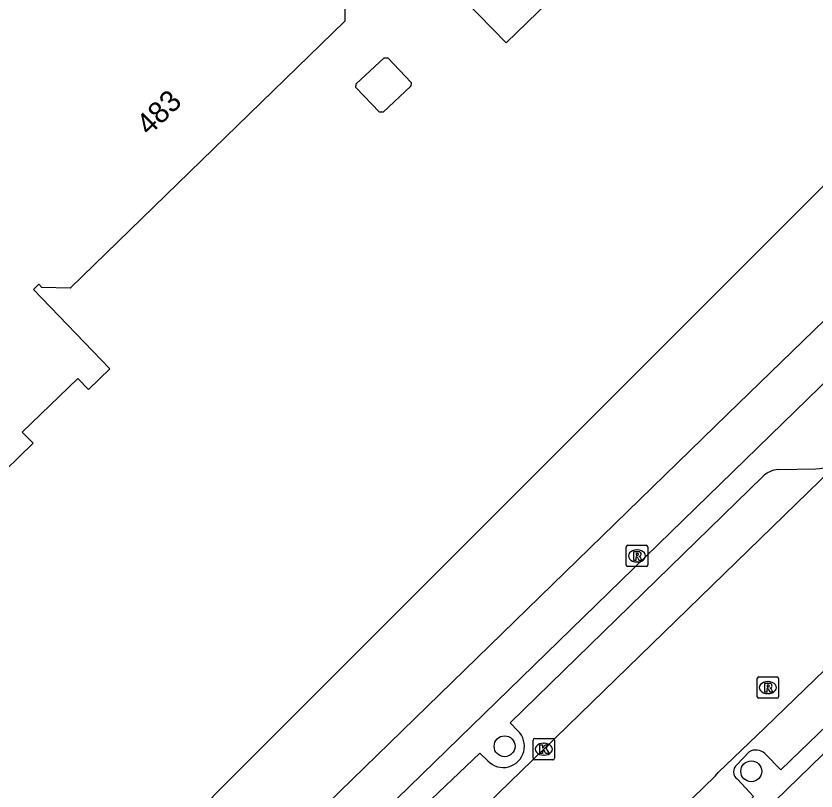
# Model space of a CAD drawing. Extents: x 162880 to 165536, y 384011 to 385179.
# Drawn here: x 164005.38 to 164042.85, y 384304.34 to 384340.61 of the extents above; entities that cross this region are included whole.
import ezdxf

# ---------------------------------------------------------------- set-up
doc = ezdxf.new("R2010")
doc.units = 0
for name, color, linetype in [('IMGEO_Boom', 7, 'Continuous'), ('IMGEO_Fietspad_open', 7, 'Continuous'), ('IMGEO_Kolk', 7, 'Continuous'), ('IMGEO_Lage_trafo', 7, 'Continuous'), ('IMGEO_Pand', 7, 'Continuous'), ('IMGEO_Pand_nummerreeks', 7, 'Continuous'), ('IMGEO_Parkeervlak_open', 7, 'Continuous'), ('IMGEO_Rijbaan_lokaal_gesloten', 7, 'Continuous'), ('IMGEO_Rioolput', 7, 'Continuous'), ('IMGEO_Voetpad_open', 7, 'Continuous')]:
    doc.layers.add(name, color=color, linetype=linetype)

msp = doc.modelspace()

# ---------------------------------------------------------------- linework, layer by layer
at = {"layer": 'IMGEO_Boom'}
for centre in [(164028.262, 384306.435), (164039.814, 384305.263)]:
    msp.add_circle(centre, 0.489, dxfattribs=at)
at = {"layer": 'IMGEO_Fietspad_open'}
for points in [[(163970.001, 384258.672), (163977.889, 384266.075), (163981.644, 384269.371), (163997.215, 384281.927), (163999.503, 384283.87), (164000, 384284.353), (164038.698, 384321.975), (164046.768, 384329.792)], [(163995.691, 384277.98), (163996.523, 384278.637), (164000, 384281.541), (164000.811, 384282.218), (164002.596, 384283.885), (164005.472, 384286.656), (164009.249, 384290.386), (164048.264, 384328.35)], [(164056.261, 384318.565), (164052.162, 384314.789), (164006.668, 384270.584), (164000.239, 384263.885), (164000, 384263.648), (163990.948, 384254.661), (163986.238, 384250), (163945.765, 384209.948), (163927.179, 384191.226)]]:
    msp.add_lwpolyline(points, dxfattribs=at)
at = {"layer": 'IMGEO_Kolk'}
for p, q in [((164029.599, 384305.873), (164029.599, 384306.725)), ((164029.674, 384306.799), (164030.526, 384306.799)), ((164030.087, 384306.579), (164030.112, 384306.579)), ((164030.6, 384306.725), (164030.6, 384305.873)), ((164030.526, 384305.799), (164029.674, 384305.799)), ((164030.11, 384306.019), (164030.085, 384306.019))]:
    msp.add_line(p, q, dxfattribs=at)
for points in [[(164029.599, 384305.873), (164029.599, 384306.725)], [(164029.674, 384306.799), (164030.526, 384306.799)], [(164030.6, 384306.725), (164030.6, 384305.873)], [(164029.92, 384306.499), (164030.043, 384306.499), (164030.043, 384306.348), (164030.173, 384306.499), (164030.337, 384306.499), (164030.191, 384306.348), (164030.344, 384306.099), (164030.192, 384306.099), (164030.107, 384306.263), (164030.043, 384306.196), (164030.043, 384306.099), (164029.92, 384306.099), (164029.92, 384306.499)], [(164030.526, 384305.799), (164029.674, 384305.799)]]:
    msp.add_lwpolyline(points, dxfattribs=at)
for centre, start, end in [((164029.676, 384306.723), 91.552, 178.448), ((164029.676, 384306.723), 91.552, 178.448), ((164030.524, 384306.723), 1.552, 88.448), ((164030.524, 384306.723), 1.552, 88.448), ((164029.676, 384305.875), 181.552, 268.448), ((164029.676, 384305.875), 181.552, 268.448), ((164030.524, 384305.875), 271.552, 358.448), ((164030.524, 384305.875), 271.552, 358.448)]:
    msp.add_arc(centre, 0.0765, start, end, dxfattribs=at)
for centre, major_axis, ratio, start_param, end_param in [((164030.086, 384306.299), (-0.387, 0.002), 0.722429, 4.712389, 7.853982), ((164030.111, 384306.299), (-0.39, 0.002), 0.717154, 1.570796, 4.712389)]:
    msp.add_ellipse(centre, major_axis=major_axis, ratio=ratio, start_param=start_param, end_param=end_param, dxfattribs=at)
at = {"layer": 'IMGEO_Lage_trafo'}
msp.add_lwpolyline([(164022.625, 384338.659), (164022.793, 384338.654), (164023.882, 384337.506), (164023.877, 384337.336), (164022.573, 384336.108), (164022.404, 384336.112), (164021.303, 384337.271), (164021.309, 384337.442), (164022.625, 384338.659)], dxfattribs=at)
at = {"layer": 'IMGEO_Pand'}
for points in [[(164037.654, 384348.389), (164028.33, 384339.352), (164021.086, 384346.798)], [(164020.801, 384341.705), (164020.789, 384340.373), (164007.921, 384327.882), (164006.597, 384327.901), (164006.452, 384328.061), (164006.196, 384327.812), (164009.774, 384324.098), (164008.776, 384323.132), (164008.276, 384323.65), (164005.679, 384321.143), (164006.183, 384320.621), (164004.223, 384318.723)]]:
    msp.add_lwpolyline(points, dxfattribs=at)
at = {"layer": 'IMGEO_Parkeervlak_open'}
for points in [[(164041.075, 384319.386), (164042.845, 384319.416)], [(164028.886, 384307.156), (164028.523, 384307.531), (164040.357, 384319.067)], [(164040.448, 384306.096), (164041.201, 384305.33), (164052.056, 384315.805), (164053.27, 384316.913)], [(164039.136, 384305.568), (164039.722, 384306.171)], [(164009.291, 384287.515), (164008.626, 384288.203), (164023.551, 384302.725), (164027.098, 384306.12), (164027.481, 384305.746)], [(164025.275, 384289.873), (164039.926, 384304.088), (164039.164, 384304.896)]]:
    msp.add_lwpolyline(points, dxfattribs=at)
for centre, radius, start, end in [((164042.737, 384321.518), 2.105, 272.9294, 312.4095), ((164041.175, 384318.192), 1.198, 94.8096, 133.1006), ((164028.198, 384306.436), 0.995, 223.8934, 46.3102), ((164040.036, 384305.662), 0.598, 46.4942, 121.7097), ((164039.405, 384305.243), 0.422, 129.5285, 235.2434)]:
    msp.add_arc(centre, radius, start, end, dxfattribs=at)
at = {"layer": 'IMGEO_Rijbaan_lokaal_gesloten'}
for points in [[(163965.356, 384234.478), (163981.371, 384250), (164000, 384268.063), (164012.541, 384280.223), (164012.688, 384280.365), (164038.119, 384305.035), (164038.259, 384305.21), (164040.448, 384307.294), (164052.622, 384319.055), (164053.349, 384319.713)], [(164044.157, 384319.964), (164030.101, 384306.298), (164017.855, 384294.412), (164015.039, 384291.655), (164013.757, 384290.387), (164010.515, 384287.269), (164009.34, 384286.137)]]:
    msp.add_lwpolyline(points, dxfattribs=at)
at = {"layer": 'IMGEO_Rioolput'}
for p, q in [((164033.963, 384314.917), (164033.963, 384315.769)), ((164034.038, 384315.843), (164034.89, 384315.843)), ((164034.451, 384315.623), (164034.476, 384315.623)), ((164034.964, 384315.769), (164034.964, 384314.917)), ((164034.89, 384314.843), (164034.038, 384314.843)), ((164034.474, 384315.063), (164034.449, 384315.063)), ((164040.091, 384308.754), (164040.091, 384309.606)), ((164040.166, 384309.68), (164041.018, 384309.68)), ((164041.092, 384309.606), (164041.092, 384308.754)), ((164040.579, 384309.46), (164040.604, 384309.46)), ((164040.602, 384308.9), (164040.577, 384308.9)), ((164041.018, 384308.68), (164040.166, 384308.68))]:
    msp.add_line(p, q, dxfattribs=at)
for points in [[(164033.963, 384314.917), (164033.963, 384315.769)], [(164034.038, 384315.843), (164034.89, 384315.843)], [(164034.552, 384315.541), (164034.3, 384315.543), (164034.3, 384315.143)], [(164034.964, 384315.769), (164034.964, 384314.917)], [(164034.3, 384315.143), (164034.424, 384315.143), (164034.424, 384315.305), (164034.435, 384315.305)], [(164034.478, 384315.462), (164034.424, 384315.462), (164034.424, 384315.381)], [(164034.424, 384315.381), (164034.476, 384315.381)], [(164034.482, 384315.276), (164034.553, 384315.143), (164034.693, 384315.143), (164034.628, 384315.269)], [(164034.89, 384314.843), (164034.038, 384314.843)], [(164040.091, 384308.754), (164040.091, 384309.606)], [(164040.166, 384309.68), (164041.018, 384309.68)], [(164041.092, 384309.606), (164041.092, 384308.754)], [(164040.68, 384309.378), (164040.428, 384309.38), (164040.428, 384308.98)], [(164040.606, 384309.299), (164040.552, 384309.299), (164040.552, 384309.218)], [(164040.552, 384309.218), (164040.604, 384309.218)], [(164040.428, 384308.98), (164040.552, 384308.98), (164040.552, 384309.142), (164040.563, 384309.142)], [(164040.61, 384309.113), (164040.681, 384308.98), (164040.821, 384308.98), (164040.756, 384309.106)], [(164041.018, 384308.68), (164040.166, 384308.68)]]:
    msp.add_lwpolyline(points, dxfattribs=at)
for centre, radius, start, end in [((164034.04, 384315.767), 0.0765, 91.552, 178.448), ((164034.04, 384315.767), 0.0765, 91.552, 178.448), ((164034.551, 384315.431), 0.109, 350.3612, 89.416), ((164034.888, 384315.767), 0.0765, 1.552, 88.448), ((164034.888, 384315.767), 0.0765, 1.552, 88.448), ((164034.434, 384315.252), 0.0533, 26.0293, 88.6989), ((164034.46, 384315.57), 0.19, 274.7715, 282.9687), ((164034.484, 384315.366), 0.0964, 77.0061, 93.1865), ((164034.498, 384315.423), 0.0378, 276.6634, 79.6772), ((164034.549, 384315.431), 0.112, 277.5842, 350.9817), ((164034.533, 384315.216), 0.108, 29.5134, 73.7905), ((164034.04, 384314.919), 0.0765, 181.552, 268.448), ((164034.04, 384314.919), 0.0765, 181.552, 268.448), ((164034.888, 384314.919), 0.0765, 271.552, 358.448), ((164034.888, 384314.919), 0.0765, 271.552, 358.448), ((164040.168, 384309.604), 0.0765, 91.552, 178.448), ((164040.168, 384309.604), 0.0765, 91.552, 178.448), ((164041.016, 384309.604), 0.0765, 1.552, 88.448), ((164041.016, 384309.604), 0.0765, 1.552, 88.448), ((164040.588, 384309.407), 0.19, 274.7715, 282.9687), ((164040.612, 384309.203), 0.0964, 77.0061, 93.1865), ((164040.626, 384309.26), 0.0378, 276.6634, 79.6772), ((164040.679, 384309.268), 0.109, 350.3612, 89.416), ((164040.677, 384309.268), 0.112, 277.5842, 350.9817), ((164040.661, 384309.053), 0.108, 29.5134, 73.7905), ((164040.562, 384309.089), 0.0533, 26.0293, 88.6989), ((164040.168, 384308.756), 0.0765, 181.552, 268.448), ((164040.168, 384308.756), 0.0765, 181.552, 268.448), ((164041.016, 384308.756), 0.0765, 271.552, 358.448), ((164041.016, 384308.756), 0.0765, 271.552, 358.448)]:
    msp.add_arc(centre, radius, start, end, dxfattribs=at)
for centre, major_axis, ratio, start_param, end_param in [((164034.45, 384315.343), (-0.387, 0.002), 0.722429, 4.712389, 7.853982), ((164034.475, 384315.343), (-0.39, 0.002), 0.717154, 1.570796, 4.712389), ((164040.578, 384309.18), (-0.387, 0.002), 0.722429, 4.712389, 7.853982), ((164040.603, 384309.18), (-0.39, 0.002), 0.717154, 1.570796, 4.712389)]:
    msp.add_ellipse(centre, major_axis=major_axis, ratio=ratio, start_param=start_param, end_param=end_param, dxfattribs=at)
at = {"layer": 'IMGEO_Voetpad_open'}
msp.add_lwpolyline([(163976.535, 384268.271), (163994.608, 384284.105), (164000, 384289.497), (164058.477, 384347.975), (164058.648, 384347.891), (164060.6, 384349.834), (164066.829, 384356.036), (164069.081, 384358.456)], dxfattribs=at)

# ---------------------------------------------------------------- texts
at = {"layer": 'IMGEO_Pand_nummerreeks'}
msp.add_text('483', height=1, rotation=44.1464, dxfattribs=at).set_placement((164011.611, 384334.975))

doc.saveas('drawing.dxf')
